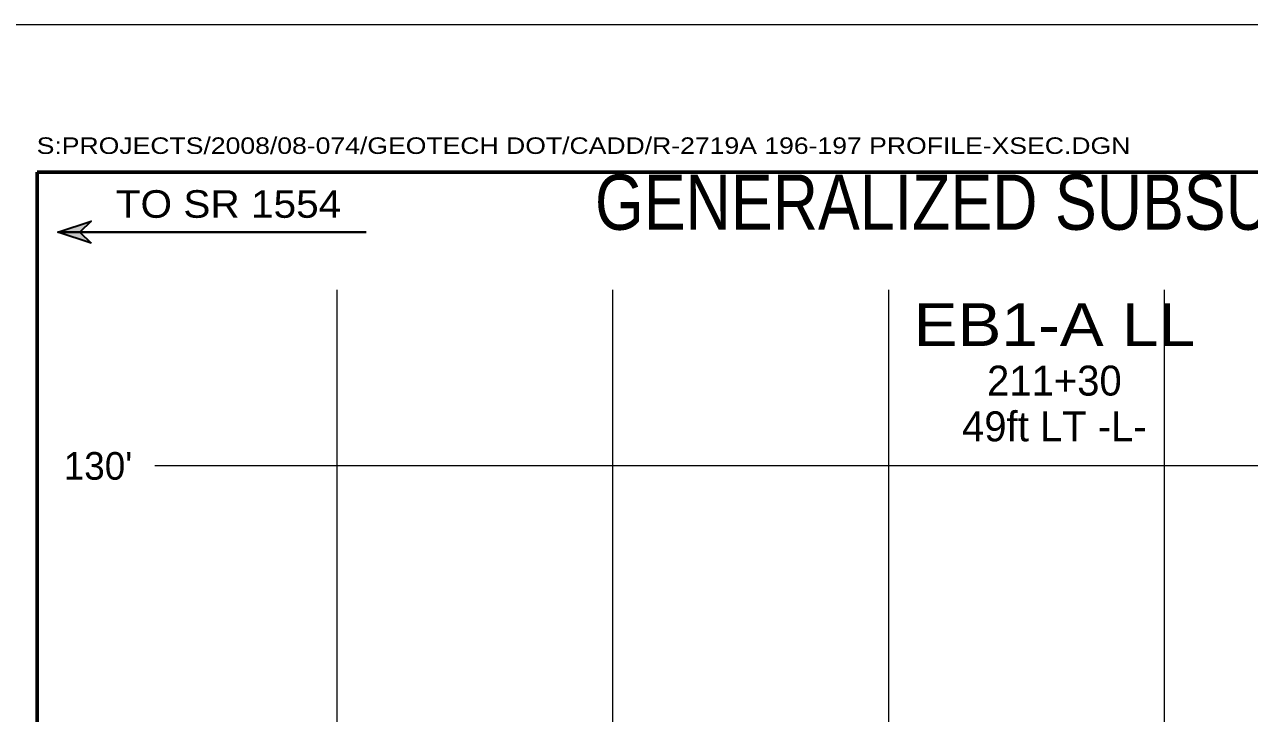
# Model space of a CAD drawing. Extents: x -582 to 653, y -817 to -3.
# Drawn here: x -207.1 to -162.69, y -184.45 to -159.5 of the extents above; entities that cross this region are included whole.
import ezdxf
from ezdxf.enums import TextEntityAlignment as Align

# ---------------------------------------------------------------- set-up
doc = ezdxf.new("R2010")
doc.units = 0
doc.header["$LTSCALE"] = 0.4
for name, color, linetype, lineweight in [('10', 7, 'Continuous', 35), ('27', 7, 'Continuous', 40), ('63', 7, 'Continuous', 35), ('7', 7, 'Continuous', 13)]:
    doc.layers.add(name, color=color, linetype=linetype, lineweight=lineweight)

msp = doc.modelspace()

# ---------------------------------------------------------------- hatches: boundary and pattern name
at = {"layer": '10'}
msp.add_hatch(color=256, dxfattribs=at).paths.add_polyline_path([(-204.6891, -167.4151), (-205.8891, -167.0151), (-204.6891, -166.6151), (-205.0891, -167.0151)])

# ---------------------------------------------------------------- linework, layer by layer
msp.add_lwpolyline([(-204.6891, -167.4151), (-205.8891, -167.0151), (-204.6891, -166.6151), (-205.0891, -167.0151)], close=True, dxfattribs=at)
at = {"layer": '27'}
msp.add_line((-205.889, -167.0151), (-194.7144, -167.0151), dxfattribs=at)
at = {"layer": '63', "lineweight": 13}
msp.add_line((-211.6418, -159.4952), (-101.6418, -159.4952), dxfattribs=at)
at = {"layer": '63', "lineweight": 60}
for p in [(-206.6418, -325.4952), (-106.6418, -164.8424)]:
    msp.add_line(p, (-206.6418, -164.8424), dxfattribs=at)
at = {"layer": '7'}
for p, q in [((-195.7656, -306.6952), (-195.7656, -169.1034)), ((-185.7656, -306.6952), (-185.7656, -169.1034)), ((-175.7656, -315.4816), (-175.7656, -169.1034)), ((-165.7656, -193.151), (-165.7656, -169.1034)), ((-202.3744, -175.4729), (-111.0807, -175.4729))]:
    msp.add_line(p, q, dxfattribs=at)

# ---------------------------------------------------------------- texts
at = {"layer": '27'}
for s, height, width, p in [('TO SR 1554', 1, 1.1, (-199.7049, -166.4969)), ('EB1-A LL', 1.55, 1.15, (-169.7638, -171.1409))]:
    msp.add_text(s, height=height, dxfattribs=dict(at, width=width)).set_placement(p, align=Align.CENTER)
for s, p in [('211+30', (-169.763, -172.9373)), ('49ft LT -L-', (-169.7634, -174.5943))]:
    msp.add_text(s, height=1.085, dxfattribs=at).set_placement(p, align=Align.CENTER)
at = {"layer": '63', "width": 1.2}
msp.add_text('S:PROJECTS/2008/08-074/GEOTECH DOT/CADD/R-2719A 196-197 PROFILE-XSEC.DGN', height=0.6, dxfattribs=at).set_placement((-206.6582, -164.1835))
at = {"layer": '63', "width": 0.85}
msp.add_text("GENERALIZED SUBSURFACE PROFILE 35' LEFT OF -L-", height=2, dxfattribs=at).set_placement((-156.6418, -166.9305), align=Align.CENTER)
at = {"layer": '63'}
msp.add_text("130'", height=1, dxfattribs=at).set_placement((-204.4359, -175.9837), align=Align.CENTER)

doc.saveas('drawing.dxf')
